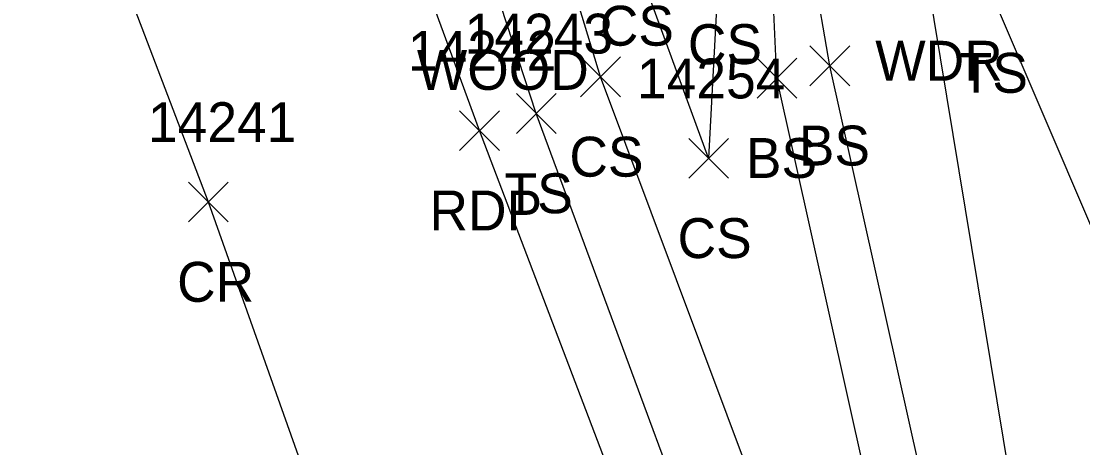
# Model space of a CAD drawing. Extents: x 1439173 to 1457902, y 641926 to 659889.
# Drawn here: x 1446581.9 to 1446635.1, y 652659.2 to 652680.6 of the extents above; entities that cross this region are included whole.
import ezdxf

# ---------------------------------------------------------------- set-up
doc = ezdxf.new("R2010")
doc.units = 0
for name, color, linetype in [('L_A', 7, 'Continuous'), ('L_I', 7, 'Continuous'), ('L_TIC', 7, 'Continuous'), ('LAWA', 7, 'Continuous'), ('LELB', 7, 'Continuous'), ('P_A', 7, 'Continuous'), ('P_I', 7, 'Continuous'), ('P_TIC', 7, 'Continuous'), ('PET', 7, 'Continuous'), ('PRC', 7, 'Continuous'), ('R_C', 7, 'Continuous')]:
    doc.layers.add(name, color=color, linetype=linetype)

msp = doc.modelspace()

# ---------------------------------------------------------------- linework, layer by layer
at = {"layer": 'L_TIC'}
for points in [[(1446621.385, 652677.338), (1446623.385, 652679.338)], [(1446623.385, 652677.338), (1446621.385, 652679.338)], [(1446609.887, 652676.781), (1446611.887, 652678.781)], [(1446611.887, 652676.781), (1446609.887, 652678.781)], [(1446618.731, 652676.715), (1446620.731, 652678.715)], [(1446620.731, 652676.715), (1446618.731, 652678.715)], [(1446606.669, 652674.947), (1446608.669, 652676.947)], [(1446608.669, 652674.947), (1446606.669, 652676.947)], [(1446615.308, 652672.7), (1446617.308, 652674.7)], [(1446617.308, 652672.7), (1446615.308, 652674.7)]]:
    msp.add_lwpolyline(points, dxfattribs=at)
at = {"layer": 'LAWA'}
msp.add_lwpolyline([(1446671.484, 652530.629), (1446655.528, 652577.303), (1446641.139, 652617.816), (1446632.97, 652648.2), (1446627.297, 652682.589), (1446627.722, 652690.993), (1446630.685, 652692.513), (1446632.199, 652694.882), (1446645.921, 652698.88), (1446656.36, 652701.409), (1446666.099, 652696.408), (1446683.3, 652706.962), (1446697.159, 652716.924), (1446707.901, 652722.341), (1446714.565, 652724.946), (1446716.425, 652728.432), (1446733.499, 652739.99)], dxfattribs=at)
at = {"layer": 'LELB'}
for points in [[(1446627.063, 652632.454), (1446623.585, 652643.88), (1446610.887, 652677.781), (1446605.945, 652694.069), (1446602.619, 652701.911), (1446596.255, 652715.554), (1446589.291, 652738.396), (1446578.832, 652771.813), (1446567.032, 652802.061), (1446555.091, 652834.509), (1446544.203, 652864.395), (1446537.67, 652882.568), (1446522.624, 652917.32), (1446507.534, 652958.002), (1446496.691, 652990.091)], [(1446733.147, 652335.871), (1446720.263, 652370.625), (1446699.343, 652428.197), (1446686.024, 652464.156), (1446669.532, 652508.476), (1446646.736, 652574.93), (1446631.071, 652613.953), (1446619.669, 652643.465), (1446607.669, 652675.947), (1446600.901, 652696.641), (1446593.134, 652714.736), (1446585.664, 652736.987), (1446573.425, 652770.18), (1446563.096, 652800.13), (1446550.649, 652833.161), (1446533.377, 652880.691)], [(1446619.273, 652687.736), (1446616.826, 652683.421), (1446616.308, 652673.7), (1446612.411, 652684.344), (1446609.885, 652692.2), (1446610.506, 652695.491), (1446609.365, 652695.384), (1446609.113, 652696.213), (1446607.945, 652702.1), (1446607.572, 652703.485), (1446608.785, 652703.549), (1446606.886, 652718.153), (1446599.807, 652728.429), (1446599.624, 652742.214), (1446596.529, 652751.267), (1446588.719, 652775.98), (1446582.527, 652809.689), (1446565.404, 652838.611), (1446552.783, 652867.748)], [(1446800.774, 652377.701), (1446757.973, 652407.853), (1446726.557, 652424.242), (1446712.078, 652433.784), (1446702.789, 652445.561), (1446691.2, 652465.861), (1446673.313, 652510.16), (1446672.438, 652515.539), (1446668.382, 652525.713), (1446648.502, 652575.967), (1446635.668, 652615.092), (1446629.709, 652645.442), (1446622.385, 652678.338), (1446620.749, 652687.841), (1446618.707, 652693.337), (1446617.567, 652697.696)], [(1446811.768, 652138.394), (1446799.627, 652168.003), (1446780.895, 652218.604), (1446765.477, 652263.039), (1446751.686, 652296.711), (1446736.784, 652337.358), (1446723.742, 652371.548), (1446703.226, 652429.428), (1446689.302, 652465.128), (1446671.674, 652510.042), (1446646.716, 652575.353), (1446632.72, 652614.651), (1446627.063, 652632.454), (1446627.05, 652644.886), (1446619.731, 652677.715), (1446619.273, 652687.736), (1446617.087, 652692.007), (1446617.593, 652692.895), (1446611.757, 652696.692)], [(1446641.139, 652617.816), (1446645.717, 652646.376), (1446630.484, 652681.983), (1446627.722, 652690.993), (1446622.32, 652694.417)]]:
    msp.add_lwpolyline(points, dxfattribs=at)
at = {"layer": 'P_TIC'}
for points in [[(1446603.826, 652674.086), (1446605.826, 652676.086)], [(1446605.826, 652674.086), (1446603.826, 652676.086)], [(1446590.231, 652670.509), (1446592.231, 652672.509)], [(1446592.231, 652670.509), (1446590.231, 652672.509)]]:
    msp.add_lwpolyline(points, dxfattribs=at)
at = {"layer": 'PET'}
msp.add_lwpolyline([(1446731.035, 652335.013), (1446718.007, 652370.027), (1446696.835, 652427.277), (1446683.13, 652463.488), (1446666.855, 652507.128), (1446642.462, 652574.29), (1446627.761, 652613.101), (1446617.045, 652642.964), (1446604.826, 652675.086), (1446590.521, 652714.027), (1446582.88, 652735.357), (1446570.225, 652769.689), (1446559.501, 652799.033), (1446547.07, 652831.951), (1446530.281, 652879.586)], dxfattribs=at)
at = {"layer": 'PRC'}
msp.add_lwpolyline([(1446704.534, 652363.986), (1446682.798, 652422.108), (1446669.309, 652457.941), (1446653.409, 652502.365), (1446628.678, 652568.758), (1446613.373, 652609.739), (1446604.14, 652635.16), (1446591.231, 652671.509), (1446575.853, 652711.818), (1446569.808, 652729.511), (1446555.881, 652767.393), (1446545.954, 652794.727), (1446533.636, 652828.133), (1446516.984, 652874.283)], dxfattribs=at)

# ---------------------------------------------------------------- texts
at = {"layer": 'L_A'}
for s, p in [('CS', (1446610.852, 652679.344)), ('CS', (1446615.267, 652678.421)), ('WDR', (1446624.659, 652677.589)), ('TS', (1446628.893, 652676.983)), ('BS', (1446620.826, 652673.338)), ('CS', (1446609.328, 652672.781)), ('BS', (1446618.172, 652672.715)), ('TS', (1446606.078, 652670.947)), ('CS', (1446614.749, 652668.7))]:
    msp.add_text(s, height=2, dxfattribs=at).set_placement(p)
at = {"layer": 'L_I'}
for s, p in [('14243', (1446604.078, 652678.947)), ('14254', (1446612.717, 652676.7))]:
    msp.add_text(s, height=2, dxfattribs=at).set_placement(p)
at = {"layer": 'P_A'}
for s, p in [('RDP', (1446602.314, 652670.086)), ('CR', (1446589.664, 652666.509))]:
    msp.add_text(s, height=2, dxfattribs=at).set_placement(p)
at = {"layer": 'P_I'}
for s, p in [('14242', (1446601.235, 652678.086)), ('14241', (1446588.207, 652674.509))]:
    msp.add_text(s, height=2, dxfattribs=at).set_placement(p)
at = {"layer": 'R_C'}
msp.add_text('WOOD', height=2, dxfattribs=at).set_placement((1446601.683, 652677.13))

doc.saveas('drawing.dxf')
